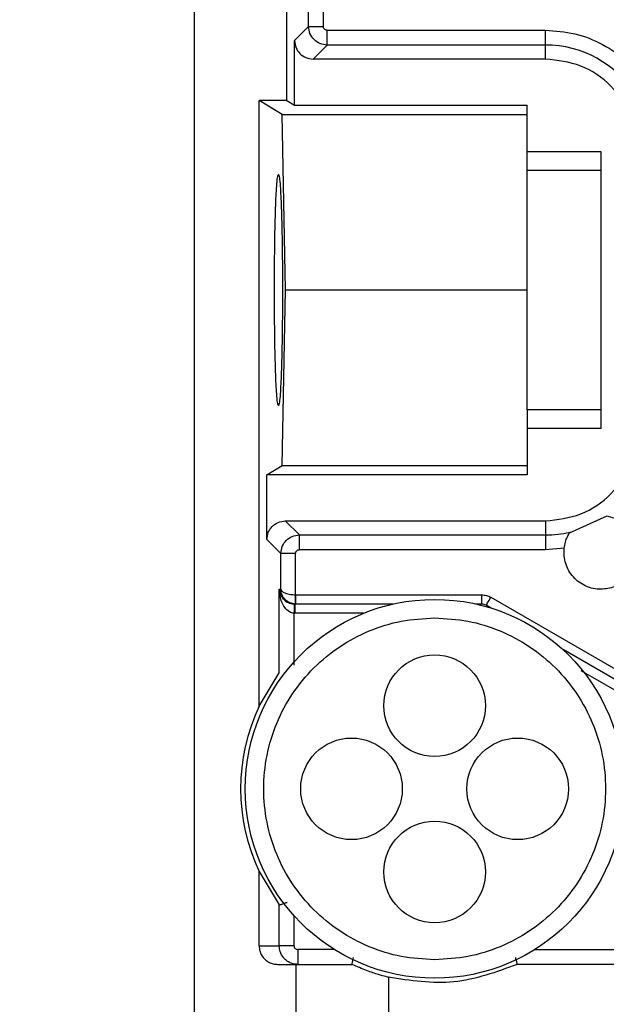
# Model space of a CAD drawing. Header units: inches. Extents: x 170 to 312, y 215 to 248.
# Tile 275 of 410: x 255.9138 to 255.9919, y 224.2858 to 224.4169. Entities that reach past the tile are written whole.
import ezdxf

# ---------------------------------------------------------------- set-up
doc = ezdxf.new("R2010")
doc.units = ezdxf.units.IN
doc.header["$LTSCALE"] = 0.25
doc.header["$MEASUREMENT"] = 0
doc.layers.add('ANNOTATIONS', color=1, linetype='Continuous')
doc.layers.add('STANDARD MOTOR RH', color=7, linetype='Continuous')
doc.styles.add('ARIAL', font='arial.ttf', dxfattribs={"height": 0.09375})
doc.dimstyles.new('STANDARD$0', dxfattribs={"dimtxt": 0.09375, "dimasz": 0.09375, "dimexe": 0.03125, "dimexo": 0.046875, "dimgap": 0.09, "dimtad": 0, "dimtih": 1, "dimtoh": 1, "dimdec": 4, "dimzin": 0, "dimdsep": 46, "dimtxsty": 'ARIAL', "dimcen": 0.09, "dimadec": 0, "dimazin": 0, "dimtfac": 1, "dimtdec": 4, "dimtofl": 0, "dimtmove": 0, "dimatfit": 1, "dimfxl": 1, "dimtolj": 1, "dimtzin": 0, "dimarcsym": 0})

# ---------------------------------------------------------------- blocks, each defined once
blk = doc.blocks.new('*D199')
at = {"layer": 'ANNOTATIONS', "color": 0, "lineweight": -2, "transparency": 16777216}
for p, q in [((255.2899369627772, 223.5853893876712), (255.2899369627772, 225.1525490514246)), ((256.3835555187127, 224.5784115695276), (256.3835555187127, 225.1525490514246)), ((255.3836869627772, 225.1212990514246), (255.5516362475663, 225.1212990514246)), ((256.2898055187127, 225.1212990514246), (256.1218562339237, 225.1212990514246))]:
    blk.add_line(p, q, dxfattribs=at)
at = {"layer": 'ANNOTATIONS', "color": 0, "transparency": 16777216}
for points in [[(255.3836869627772, 225.1369240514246), (255.3836869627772, 225.1056740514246), (255.2899369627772, 225.1212990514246)], [(256.2898055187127, 225.1369240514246), (256.2898055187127, 225.1056740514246), (256.3835555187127, 225.1212990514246)]]:
    blk.add_solid(points, dxfattribs=at)
at = {"layer": 'defpoints', "color": 0, "transparency": 16777216}
for p in [(255.2899369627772, 225.1212990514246), (256.3835555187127, 224.5315365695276), (255.2899369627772, 223.5385143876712)]:
    blk.add_point(p, dxfattribs=at)
at = {"layer": 'ANNOTATIONS', "color": 0, "transparency": 16777216, "insert": (255.836746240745, 225.1212990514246), "char_height": 0.09375, "attachment_point": 5, "style": 'ARIAL'}
blk.add_mtext('\\A1;17 3/8"', dxfattribs=at)
blk = doc.blocks.new('*D210')
at = {"layer": 'ANNOTATIONS', "color": 0, "lineweight": -2, "transparency": 16777216}
for p, q in [((255.289938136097, 223.5853893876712), (255.289938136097, 225.5862628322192)), ((256.5133110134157, 225.0116590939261), (256.5133110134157, 225.5862628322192)), ((255.383688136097, 225.5550128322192), (255.7205284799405, 225.5550128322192)), ((256.4195610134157, 225.5550128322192), (256.0827206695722, 225.5550128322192))]:
    blk.add_line(p, q, dxfattribs=at)
at = {"layer": 'ANNOTATIONS', "color": 0, "transparency": 16777216}
for points in [[(255.383688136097, 225.5706378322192), (255.383688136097, 225.5393878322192), (255.289938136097, 225.5550128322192)], [(256.4195610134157, 225.5706378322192), (256.4195610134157, 225.5393878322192), (256.5133110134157, 225.5550128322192)]]:
    blk.add_solid(points, dxfattribs=at)
at = {"layer": 'defpoints', "color": 0, "transparency": 16777216}
for p in [(256.5133110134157, 225.5550128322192), (256.5133110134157, 224.9647840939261), (255.289938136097, 223.5385143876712)]:
    blk.add_point(p, dxfattribs=at)
at = {"layer": 'ANNOTATIONS', "color": 0, "transparency": 16777216, "insert": (255.9016245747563, 225.5550128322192), "char_height": 0.09375, "attachment_point": 5, "style": 'ARIAL'}
blk.add_mtext('\\A1;20"', dxfattribs=at)

msp = doc.modelspace()

# ---------------------------------------------------------------- linework, layer by layer
at = {"layer": 'STANDARD MOTOR RH'}
for p, q in [((255.9370897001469, 224.1889823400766), (255.9370897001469, 224.7007932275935)), ((255.9493928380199, 224.4061462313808), (255.9493928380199, 224.577132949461)), ((255.9522910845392, 224.4159950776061), (255.9522910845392, 224.4855559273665)), ((255.9542583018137, 224.4159950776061), (255.9542583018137, 224.4855559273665)), ((255.9504240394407, 224.4141283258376), (255.9522910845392, 224.4159950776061)), ((255.9522910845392, 224.4159950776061), (255.9542583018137, 224.4159950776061)), ((255.9547501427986, 224.4155034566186), (255.9838417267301, 224.4155034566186)), ((255.9838417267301, 224.4116690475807), (255.9838417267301, 224.4155034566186)), ((255.9504240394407, 224.4055173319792), (255.9504240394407, 224.4141283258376)), ((255.9528831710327, 224.4116690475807), (255.9547501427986, 224.4135363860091)), ((255.9838417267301, 224.4135363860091), (255.9547501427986, 224.4135363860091)), ((255.9838417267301, 224.4116690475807), (255.9528831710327, 224.4116690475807)), ((255.94570201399, 224.3254787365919), (255.94570201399, 224.4061462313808)), ((255.9493928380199, 224.4061462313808), (255.94570201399, 224.4061462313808)), ((255.9487510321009, 224.4042871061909), (255.94570201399, 224.4061462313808)), ((255.9493928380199, 224.4061462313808), (255.9504240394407, 224.4055173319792)), ((255.9504240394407, 224.4055173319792), (255.981381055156, 224.4055173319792)), ((255.981381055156, 224.3968858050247), (255.981381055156, 224.4055173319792)), ((255.949222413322, 224.380911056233), (255.9487510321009, 224.4042871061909)), ((255.9487510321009, 224.4042871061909), (255.981381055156, 224.4042871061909)), ((255.981381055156, 224.3993662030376), (255.9912235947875, 224.3993662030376)), ((255.9912235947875, 224.3993662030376), (255.9912235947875, 224.3624564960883)), ((255.981381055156, 224.3968858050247), (255.9912235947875, 224.3968858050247)), ((255.9487510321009, 224.3575350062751), (255.949222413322, 224.380911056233)), ((255.949222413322, 224.380911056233), (255.981381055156, 224.380911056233)), ((255.981381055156, 224.3649368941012), (255.981381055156, 224.3563047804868)), ((255.9912235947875, 224.3649368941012), (255.981381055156, 224.3649368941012)), ((255.9912235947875, 224.3624564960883), (255.981381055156, 224.3624564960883)), ((255.9467330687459, 224.3563047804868), (255.9487510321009, 224.3575350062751)), ((255.9487510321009, 224.3575350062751), (255.981381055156, 224.3575350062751)), ((255.9467330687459, 224.3476943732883), (255.9467330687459, 224.3563047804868)), ((255.981381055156, 224.3563047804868), (255.9467330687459, 224.3563047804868)), ((255.9870560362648, 224.3485878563), (255.9920466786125, 224.3508224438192)), ((255.9510592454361, 224.3482863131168), (255.9491922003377, 224.3501536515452)), ((255.9491922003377, 224.3501536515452), (255.9838417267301, 224.3501536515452)), ((255.9838417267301, 224.3501536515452), (255.9838417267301, 224.3463192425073)), ((255.9510592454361, 224.3482863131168), (255.9838417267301, 224.3482863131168)), ((255.9486001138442, 224.34582703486), (255.9467330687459, 224.3476943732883)), ((255.9863323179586, 224.3465122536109), (255.9838417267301, 224.3463192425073)), ((255.9486001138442, 224.3410492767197), (255.9486001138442, 224.34582703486)), ((255.9505673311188, 224.34582703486), (255.9486001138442, 224.34582703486)), ((255.9505673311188, 224.3403112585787), (255.9505673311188, 224.34582703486)), ((255.9838417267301, 224.3463192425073), (255.9510592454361, 224.3463192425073)), ((255.9483852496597, 224.3299432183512), (255.9483852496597, 224.3410492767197)), ((255.9483852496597, 224.3410492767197), (255.9486001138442, 224.3410492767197)), ((255.9505673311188, 224.3403112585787), (255.9505931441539, 224.3403106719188)), ((255.9505931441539, 224.3390804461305), (255.9505931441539, 224.3403106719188)), ((255.9505931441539, 224.3403106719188), (255.9753415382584, 224.3403106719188)), ((255.9753415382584, 224.3403106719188), (255.9753415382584, 224.3390804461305)), ((255.9765718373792, 224.3399809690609), (256.0025239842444, 224.3249976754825)), ((255.9503954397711, 224.3390816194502), (255.9504642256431, 224.3390804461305)), ((255.9504642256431, 224.3390804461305), (255.9504642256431, 224.3378502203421)), ((255.963541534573, 224.3390804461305), (255.9504642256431, 224.3390804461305)), ((255.9505931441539, 224.3390804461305), (255.9505245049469, 224.3390816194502)), ((255.9753415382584, 224.3390804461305), (255.9746143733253, 224.3390804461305)), ((255.9765864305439, 224.33855186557), (255.9759566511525, 224.3389155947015)), ((255.9503526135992, 224.3309622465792), (255.9503524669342, 224.3378519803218)), ((255.9503526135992, 224.3378519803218), (255.9504642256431, 224.3378502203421)), ((255.9596076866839, 224.3378502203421), (255.9504642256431, 224.3378502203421)), ((256.0006896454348, 224.3246362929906), (255.9861757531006, 224.3330155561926)), ((255.94570201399, 224.3254787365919), (255.9483829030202, 224.3299420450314)), ((255.9483852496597, 224.3299432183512), (255.9483829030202, 224.3299420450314)), ((256.0000745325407, 224.3235703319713), (255.9886034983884, 224.3301931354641)), ((255.9370773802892, 224.3210559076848), (255.9370897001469, 224.3210559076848)), ((255.94570201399, 224.2935591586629), (255.94570201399, 224.3034701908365)), ((255.94570201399, 224.3034701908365), (255.9483829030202, 224.299006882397)), ((255.9483852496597, 224.2990057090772), (255.9483829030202, 224.299006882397)), ((255.9483852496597, 224.2935591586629), (255.9483852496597, 224.2990057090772)), ((255.9503526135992, 224.2935591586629), (255.9503526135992, 224.2975777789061)), ((255.94570201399, 224.2935591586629), (255.9483852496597, 224.2935591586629)), ((255.9508449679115, 224.2930669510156), (255.9508449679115, 224.2910981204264)), ((255.9557421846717, 224.2930669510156), (255.9508449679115, 224.2930669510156)), ((255.9824136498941, 224.2930669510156), (255.9936841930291, 224.2930669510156)), ((255.9481640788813, 224.2910981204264), (255.9506232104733, 224.2910981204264)), ((255.9506232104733, 224.2847410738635), (255.9506232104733, 224.2910981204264)), ((255.9936841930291, 224.2910981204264), (255.9800821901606, 224.2910981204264)), ((255.9370897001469, 224.2890676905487), (255.9370773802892, 224.2890676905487)), ((255.9629263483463, 224.2893803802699), (255.9629263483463, 224.284526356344))]:
    msp.add_line(p, q, dxfattribs=at)
at = {"layer": 'STANDARD MOTOR RH', "flags": 128}
for points in [[(255.9759566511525, 224.3389155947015), (255.9759684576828, 224.3389361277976), (255.9760035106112, 224.3389965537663), (255.976060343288, 224.3390951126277), (255.9761368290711, 224.3392276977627), (255.9762300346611, 224.3393890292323), (255.9763364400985, 224.3395732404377), (255.9764517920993, 224.33977329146), (255.9765718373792, 224.3399809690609)], [(255.9503954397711, 224.3390816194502), (255.9503947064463, 224.3390575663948), (255.9503922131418, 224.3389877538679), (255.9503882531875, 224.3388739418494), (255.9503828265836, 224.3387208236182), (255.9503763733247, 224.3385348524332), (255.9503690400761, 224.3383224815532), (255.9503609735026, 224.3380919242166), (255.9503526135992, 224.3378519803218)]]:
    msp.add_lwpolyline(points, dxfattribs=at)
at = {"layer": 'STANDARD MOTOR RH'}
for centre, radius in [((255.9690779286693, 224.314474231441), 0.02522145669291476), ((255.9690779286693, 224.3255470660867), 0.006766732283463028), ((255.9580050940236, 224.314474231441), 0.006766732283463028), ((255.980150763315, 224.314474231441), 0.006766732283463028), ((255.9690779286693, 224.3034013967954), 0.006766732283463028)]:
    msp.add_circle(centre, radius, dxfattribs=at)
for centre, radius, start, end in [((255.9838417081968, 224.3993659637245), 0.0141701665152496, 32.16558920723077, 90), ((255.9838417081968, 224.3624565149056), 0.01417016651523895, 269.9999999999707, 283.3247683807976), ((255.9753415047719, 224.337850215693), 0.001230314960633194, 59.99999999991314, 90), ((255.9690779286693, 224.314474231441), 0.02583661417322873, 154.7912347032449, 205.2087652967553)]:
    msp.add_arc(centre, radius, start, end, dxfattribs=at)
for points, knots in [([(255.9547501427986, 224.4135363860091), (255.9544279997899, 224.413573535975), (255.9537837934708, 224.4136478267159), (255.9529714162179, 224.4142167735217), (255.9524025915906, 224.4150290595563), (255.9523282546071, 224.4156730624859), (255.9522910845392, 224.4159950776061)], [0, 0, 0, 0, 0.2500676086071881, 0.5000733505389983, 0.7500260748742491, 0.9999999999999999, 0.9999999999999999, 0.9999999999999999, 0.9999999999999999]), ([(255.9547501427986, 224.4155034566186), (255.9546852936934, 224.4155105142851), (255.95455607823, 224.4155245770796), (255.9543949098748, 224.4156394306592), (255.9542790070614, 224.4158004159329), (255.9542652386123, 224.4159298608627), (255.9542583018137, 224.4159950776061)], [0, 0, 0, 0, 0.2508129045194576, 0.4997587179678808, 0.7479692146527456, 0.9999999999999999, 0.9999999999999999, 0.9999999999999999, 0.9999999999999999]), ([(255.9547501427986, 224.4135363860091), (255.9547501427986, 224.4135735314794), (255.9547501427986, 224.4136478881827), (255.9547501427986, 224.4141052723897), (255.9547501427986, 224.414746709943), (255.9547501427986, 224.4152512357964), (255.9547501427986, 224.4155034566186)], [0, 0, 0, 0, 0.2497112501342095, 0.4998645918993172, 0.7499740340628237, 1, 1, 1, 1]), ([(255.9838417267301, 224.4155034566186), (255.9851620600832, 224.4154099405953), (255.9878027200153, 224.4152229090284), (255.9915123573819, 224.413725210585), (255.9948199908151, 224.411474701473), (255.9964434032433, 224.4093835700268), (255.9972551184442, 224.408337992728)], [0, 0, 0, 0, 0.2499994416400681, 0.4999976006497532, 0.7499960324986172, 0.9999999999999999, 0.9999999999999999, 0.9999999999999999, 0.9999999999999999]), ([(255.9504240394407, 224.4141283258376), (255.9504609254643, 224.4138058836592), (255.9505346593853, 224.4131613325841), (255.9511037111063, 224.4123487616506), (255.9519162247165, 224.4117797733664), (255.9525608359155, 224.4117059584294), (255.9528831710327, 224.4116690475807)], [0, 0, 0, 0, 0.2501135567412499, 0.499968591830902, 0.7499613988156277, 1, 1, 1, 1]), ([(255.9961448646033, 224.3993662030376), (255.9959598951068, 224.4009782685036), (255.9955899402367, 224.4042025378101), (255.9927450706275, 224.4082693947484), (255.9886782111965, 224.4111144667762), (255.9854538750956, 224.4114841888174), (255.9838417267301, 224.4116690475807)], [0, 0, 0, 0, 0.2499886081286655, 0.4999986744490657, 0.7500023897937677, 1, 1, 1, 1]), ([(255.9477427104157, 224.380911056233), (255.9477503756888, 224.3828712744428), (255.9477620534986, 224.3858576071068), (255.9478290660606, 224.3894317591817), (255.9479106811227, 224.3923600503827), (255.9480251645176, 224.3946224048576), (255.9481557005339, 224.3960035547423), (255.9482798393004, 224.3964436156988), (255.9484036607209, 224.3960034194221), (255.9485345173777, 224.3946224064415), (255.9486489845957, 224.3923600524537), (255.9487303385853, 224.3894317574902), (255.9487974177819, 224.3858576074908), (255.9488090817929, 224.382871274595), (255.9488167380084, 224.380911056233)], [0, 0, 0, 0, 0.1212332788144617, 0.1846952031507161, 0.2498689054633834, 0.3548225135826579, 0.4224305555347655, 0.5000121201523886, 0.5775694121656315, 0.6451775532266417, 0.7501311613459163, 0.8153047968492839, 0.8787667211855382, 0.9999999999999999, 0.9999999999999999, 0.9999999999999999, 0.9999999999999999]), ([(255.981381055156, 224.3649368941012), (255.981381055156, 224.36526239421), (255.981381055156, 224.3659133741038), (255.981381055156, 224.3696438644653), (255.981381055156, 224.3748225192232), (255.981381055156, 224.3809112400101), (255.981381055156, 224.3870000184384), (255.981381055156, 224.3921788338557), (255.981381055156, 224.3959093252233), (255.981381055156, 224.396560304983), (255.981381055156, 224.3968858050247)], [0, 0, 0, 0, 0.1250078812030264, 0.2500079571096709, 0.3749972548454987, 0.4999940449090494, 0.6250027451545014, 0.7499920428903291, 0.8749921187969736, 1, 1, 1, 1]), ([(255.9488167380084, 224.380911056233), (255.9488090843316, 224.3789508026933), (255.9487974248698, 224.3759645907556), (255.9487303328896, 224.3723908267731), (255.9486489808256, 224.3694626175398), (255.9485345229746, 224.3671997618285), (255.948403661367, 224.3658184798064), (255.9482798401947, 224.36537956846), (255.9481556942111, 224.3658181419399), (255.948025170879, 224.3672006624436), (255.9479106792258, 224.3694625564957), (255.9478290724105, 224.3723908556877), (255.9477620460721, 224.375964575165), (255.9477503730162, 224.3789507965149), (255.9477427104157, 224.380911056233)], [0, 0, 0, 0, 0.1212348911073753, 0.1846868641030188, 0.249861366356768, 0.3548234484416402, 0.4224324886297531, 0.4999893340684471, 0.5775704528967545, 0.6451835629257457, 0.7501385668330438, 0.8153131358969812, 0.8787651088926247, 0.9999999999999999, 0.9999999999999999, 0.9999999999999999, 0.9999999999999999]), ([(255.9838417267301, 224.3501536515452), (255.9854538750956, 224.3503385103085), (255.9886782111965, 224.3507082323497), (255.9927450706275, 224.3535533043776), (255.9955899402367, 224.3576201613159), (255.9959598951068, 224.3608444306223), (255.9961448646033, 224.3624564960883)], [0, 0, 0, 0, 0.2499976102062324, 0.5000013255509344, 0.7500113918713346, 1, 1, 1, 1]), ([(255.9920466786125, 224.3508224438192), (255.9926366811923, 224.350655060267), (255.9938166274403, 224.3503203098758), (255.9952025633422, 224.3490472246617), (255.9960528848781, 224.3474009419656), (255.9962415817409, 224.3455475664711), (255.995745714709, 224.3437517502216), (255.9946315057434, 224.3422714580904), (255.9930528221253, 224.3412471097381), (255.9918333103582, 224.3411152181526), (255.9912235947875, 224.3410492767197)], [0, 0, 0, 0, 0.1250104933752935, 0.2500085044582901, 0.3750081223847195, 0.5000073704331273, 0.6250123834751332, 0.749991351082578, 0.8750039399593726, 1, 1, 1, 1]), ([(255.9467330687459, 224.3476943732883), (255.9467700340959, 224.3480165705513), (255.9468439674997, 224.3486609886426), (255.9474123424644, 224.3494739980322), (255.948225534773, 224.3500420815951), (255.9488699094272, 224.3501164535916), (255.9491922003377, 224.3501536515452)], [0, 0, 0, 0, 0.2499832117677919, 0.499984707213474, 0.749911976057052, 1, 1, 1, 1]), ([(255.9486001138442, 224.34582703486), (255.9486372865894, 224.3461490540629), (255.9487116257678, 224.3467930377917), (255.9492804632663, 224.3476053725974), (255.9500926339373, 224.3481749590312), (255.950737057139, 224.348249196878), (255.9510592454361, 224.3482863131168)], [0, 0, 0, 0, 0.249945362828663, 0.4998482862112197, 0.749942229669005, 0.9999999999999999, 0.9999999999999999, 0.9999999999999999, 0.9999999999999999]), ([(255.9510592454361, 224.3463192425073), (255.9510592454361, 224.3465714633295), (255.9510592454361, 224.347075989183), (255.9510592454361, 224.3477174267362), (255.9510592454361, 224.3481748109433), (255.9510592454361, 224.3482491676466), (255.9510592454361, 224.3482863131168)], [0, 0, 0, 0, 0.2500259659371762, 0.5001354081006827, 0.7502887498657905, 1, 1, 1, 1]), ([(255.9863323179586, 224.3465122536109), (255.9863775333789, 224.3467888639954), (255.9864712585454, 224.3473622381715), (255.9867524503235, 224.3480577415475), (255.9869753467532, 224.3484598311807), (255.9870847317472, 224.3486331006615), (255.9871000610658, 224.348656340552), (255.9871075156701, 224.348667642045)], [0, 0, 0, 0, 0.2582138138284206, 0.5352406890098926, 0.7898923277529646, 0.8978252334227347, 1, 1, 1, 1]), ([(255.9912235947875, 224.3410492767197), (255.9908788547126, 224.3410700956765), (255.9901893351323, 224.3411117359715), (255.989200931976, 224.3414471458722), (255.9883008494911, 224.3419647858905), (255.9875302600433, 224.3426638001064), (255.9869208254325, 224.3435068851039), (255.9865046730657, 224.344458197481), (255.9862809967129, 224.345477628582), (255.9863152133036, 224.3461674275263), (255.9863323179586, 224.3465122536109)], [0, 0, 0, 0, 0.1249981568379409, 0.2500106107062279, 0.3750013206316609, 0.5000174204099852, 0.62503163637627, 0.7500211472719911, 0.8750371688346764, 1, 1, 1, 1]), ([(255.9505673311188, 224.34582703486), (255.9505743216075, 224.345892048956), (255.9505882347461, 224.3460214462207), (255.9507038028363, 224.3461821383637), (255.9508642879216, 224.3462987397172), (255.950993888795, 224.3463123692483), (255.9510592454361, 224.3463192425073)], [0, 0, 0, 0, 0.2511208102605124, 0.4998046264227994, 0.7477556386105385, 1, 1, 1, 1]), ([(255.9483852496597, 224.3410492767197), (255.9484416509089, 224.3407427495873), (255.9485385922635, 224.3402158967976), (255.9490599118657, 224.3395796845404), (255.9496147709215, 224.339243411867), (255.9500675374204, 224.3391089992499), (255.9502895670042, 224.3390904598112), (255.9503954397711, 224.3390816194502)], [0, 0, 0, 0, 0.3870335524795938, 0.6652256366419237, 0.8523358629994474, 0.9295877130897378, 1, 1, 1, 1]), ([(255.9503524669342, 224.3378519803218), (255.9502468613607, 224.3378667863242), (255.9500252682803, 224.337897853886), (255.9495758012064, 224.3381163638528), (255.949027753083, 224.3386610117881), (255.9485204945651, 224.3396949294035), (255.9484349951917, 224.3405511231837), (255.9483852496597, 224.3410492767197)], [0, 0, 0, 0, 0.07036892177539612, 0.1476557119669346, 0.3347504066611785, 0.6129422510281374, 1, 1, 1, 1]), ([(255.9505245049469, 224.3390816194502), (255.9502855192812, 224.3391158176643), (255.9497898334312, 224.339186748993), (255.9491782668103, 224.3396149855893), (255.9488197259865, 224.3401174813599), (255.9486359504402, 224.3406045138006), (255.948612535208, 224.340895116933), (255.9486001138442, 224.3410492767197)], [0, 0, 0, 0, 0.2298043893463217, 0.4766427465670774, 0.7018944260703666, 0.8418603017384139, 1, 1, 1, 1]), ([(255.9486001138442, 224.3410492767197), (255.9486158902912, 224.3409913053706), (255.948645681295, 224.3408818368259), (255.9488396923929, 224.3407022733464), (255.9492096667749, 224.3405102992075), (255.9498303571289, 224.3403524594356), (255.9503275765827, 224.3403246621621), (255.9505673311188, 224.3403112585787)], [0, 0, 0, 0, 0.157838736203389, 0.2980502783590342, 0.5233815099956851, 0.770179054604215, 1, 1, 1, 1]), ([(255.9505245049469, 224.3390816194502), (255.9505250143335, 224.3390982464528), (255.9505257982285, 224.3391238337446), (255.9505313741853, 224.3392771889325), (255.9505369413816, 224.3394361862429), (255.9505435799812, 224.3396328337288), (255.9505538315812, 224.3399190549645), (255.9505620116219, 224.3401567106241), (255.9505673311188, 224.3403112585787)], [0, 0, 0, 0, 0.2396451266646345, 0.3687898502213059, 0.5001396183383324, 0.6317406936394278, 0.7605202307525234, 1, 1, 1, 1]), ([(255.9753415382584, 224.3403106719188), (255.975557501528, 224.3402964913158), (255.9759894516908, 224.3402681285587), (255.9763777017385, 224.3400766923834), (255.9765718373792, 224.3399809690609)], [0, 0, 0, 0, 0.4999726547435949, 1, 1, 1, 1]), ([(255.9690779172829, 224.2917135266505), (255.9675882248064, 224.2917981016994), (255.9646088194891, 224.2919672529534), (255.9603116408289, 224.2933210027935), (255.9563511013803, 224.295424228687), (255.9528799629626, 224.2982768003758), (255.9500308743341, 224.3017470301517), (255.9479142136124, 224.3057078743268), (255.9466105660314, 224.3100051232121), (255.946170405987, 224.3144741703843), (255.9466105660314, 224.3189432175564), (255.9479142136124, 224.3232404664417), (255.9500308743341, 224.3272013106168), (255.9528799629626, 224.3306715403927), (255.9563511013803, 224.3335241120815), (255.9603116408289, 224.335627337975), (255.9646088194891, 224.3369810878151), (255.9675882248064, 224.3371502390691), (255.9690779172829, 224.337234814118)], [0, 0, 0, 0, 0.0624997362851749, 0.1250003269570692, 0.1874989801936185, 0.2499986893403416, 0.3124976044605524, 0.3750008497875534, 0.4374998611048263, 0.5, 0.5625001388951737, 0.6249991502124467, 0.6875023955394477, 0.7500013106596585, 0.8125010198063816, 0.8749996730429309, 0.9375002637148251, 0.9999999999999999, 0.9999999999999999, 0.9999999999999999, 0.9999999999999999]), ([(255.9690779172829, 224.337234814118), (255.9705676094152, 224.3371502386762), (255.9735470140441, 224.3369810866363), (255.9778441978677, 224.3356273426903), (255.9818047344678, 224.3335240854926), (255.9852759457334, 224.3306715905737), (255.9881249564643, 224.327201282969), (255.9902416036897, 224.3232404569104), (255.9915453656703, 224.3189432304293), (255.9919854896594, 224.3144741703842), (255.9915453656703, 224.3100051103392), (255.9902416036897, 224.3057078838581), (255.9881249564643, 224.3017470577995), (255.9852759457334, 224.2982767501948), (255.9818047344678, 224.2954242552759), (255.9778441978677, 224.2933209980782), (255.9735470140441, 224.2919672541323), (255.9705676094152, 224.2917981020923), (255.9690779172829, 224.2917135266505)], [0, 0, 0, 0, 0.06249968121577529, 0.1250002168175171, 0.1874988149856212, 0.2499992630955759, 0.3124974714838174, 0.375000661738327, 0.4374999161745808, 0.5000000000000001, 0.5625000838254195, 0.6249993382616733, 0.6875025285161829, 0.7500007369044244, 0.8125011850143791, 0.8749997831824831, 0.9375003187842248, 1, 1, 1, 1]), ([(255.9483852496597, 224.2990057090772), (255.9484211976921, 224.2990175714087), (255.9484761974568, 224.2990357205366), (255.9487386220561, 224.2991244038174), (255.9490159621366, 224.2992157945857), (255.9492805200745, 224.2993060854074), (255.9494283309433, 224.2993565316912)], [0, 0, 0, 0, 0.3608809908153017, 0.5521406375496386, 0.7497769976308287, 0.9999999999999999, 0.9999999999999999, 0.9999999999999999, 0.9999999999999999]), ([(255.94570201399, 224.2935591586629), (255.9457253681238, 224.2933030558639), (255.9457760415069, 224.2927473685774), (255.9461447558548, 224.2920941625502), (255.9465979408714, 224.2916352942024), (255.9470521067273, 224.2913425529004), (255.9475808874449, 224.2911368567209), (255.9479694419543, 224.2911110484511), (255.9481640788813, 224.2910981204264)], [0, 0, 0, 0, 0.1986231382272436, 0.4309689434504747, 0.5644871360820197, 0.6983961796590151, 0.84891890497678, 1, 1, 1, 1]), ([(255.9508449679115, 224.2910981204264), (255.9506466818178, 224.2911119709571), (255.9502606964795, 224.2911389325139), (255.9497299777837, 224.291344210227), (255.9492820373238, 224.2916345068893), (255.948829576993, 224.2920930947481), (255.9484600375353, 224.2927427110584), (255.9484088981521, 224.2933009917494), (255.9483852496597, 224.2935591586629)], [0, 0, 0, 0, 0.1540643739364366, 0.2999029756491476, 0.4374907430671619, 0.5669097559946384, 0.7997251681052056, 0.9999999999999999, 0.9999999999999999, 0.9999999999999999, 0.9999999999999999]), ([(255.9503526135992, 224.2935591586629), (255.9501003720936, 224.2935591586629), (255.9495958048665, 224.2935591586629), (255.9489549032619, 224.2935591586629), (255.9484961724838, 224.2935591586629), (255.94842223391, 224.2935591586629), (255.9483852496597, 224.2935591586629)], [0, 0, 0, 0, 0.2499968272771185, 0.5000771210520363, 0.7499373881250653, 1, 1, 1, 1]), ([(255.9503526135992, 224.2935591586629), (255.9503595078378, 224.293493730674), (255.9503731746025, 224.2933640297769), (255.9504893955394, 224.293202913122), (255.9506507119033, 224.2930880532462), (255.95078004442, 224.2930740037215), (255.9508449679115, 224.2930669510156)], [0, 0, 0, 0, 0.2524531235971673, 0.5004493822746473, 0.7492311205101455, 1, 1, 1, 1]), ([(255.9580736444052, 224.2910981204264), (255.9580799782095, 224.2911257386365), (255.9580896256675, 224.2911678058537), (255.9581466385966, 224.2914214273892), (255.958200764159, 224.2916661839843), (255.9582528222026, 224.2918905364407), (255.9582783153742, 224.2920004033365)], [0, 0, 0, 0, 0.3878675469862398, 0.590788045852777, 0.7996061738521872, 1, 1, 1, 1]), ([(255.9800821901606, 224.2910981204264), (255.980075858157, 224.2911256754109), (255.9800662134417, 224.2911676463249), (255.980009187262, 224.2914217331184), (255.9799541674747, 224.2916692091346), (255.9799002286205, 224.2919048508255), (255.9798731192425, 224.2920232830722)], [0, 0, 0, 0, 0.3837982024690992, 0.5845897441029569, 0.7912170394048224, 1, 1, 1, 1]), ([(255.9506232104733, 224.2910981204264), (255.9506527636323, 224.2910981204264), (255.9507118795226, 224.2910981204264), (255.9511821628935, 224.2910981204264), (255.9519074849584, 224.2910981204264), (255.9528793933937, 224.2910981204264), (255.9540430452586, 224.2910981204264), (255.9553409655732, 224.2910981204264), (255.9567144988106, 224.2910981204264), (255.957620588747, 224.2910981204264), (255.9580736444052, 224.2910981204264)], [0, 0, 0, 0, 0.1249793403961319, 0.2499991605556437, 0.3750094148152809, 0.5000046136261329, 0.6250083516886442, 0.750008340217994, 0.8750012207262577, 1, 1, 1, 1]), ([(255.9629263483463, 224.2893803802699), (255.9628543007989, 224.289397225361), (255.962713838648, 224.2894300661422), (255.9616321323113, 224.2897233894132), (255.9600505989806, 224.2902309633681), (255.9587431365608, 224.2908044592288), (255.9580736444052, 224.2910981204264)], [0, 0, 0, 0, 0.2484985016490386, 0.4844666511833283, 0.7360187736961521, 1, 1, 1, 1]), ([(255.9800821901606, 224.2910981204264), (255.9772966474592, 224.2900752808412), (255.9717255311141, 224.2880295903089), (255.9658594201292, 224.2889301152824), (255.9629263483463, 224.2893803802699)], [0, 0, 0, 0, 0.4999972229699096, 1, 1, 1, 1])]:
    msp.add_open_spline(points, degree=3, knots=knots, dxfattribs=at)

# ---------------------------------------------------------------- dimensions: what is measured, and where the dimension line sits
at = {"layer": 'ANNOTATIONS'}
dim = msp.add_linear_dim(base=(256.5133110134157, 225.5550128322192), p1=(255.289938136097, 223.5385143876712), p2=(256.5133110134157, 224.9647840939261), angle=180, text='20"', dimstyle='STANDARD$0', dxfattribs=at)
dim.commit()
dim.dimension.update_dxf_attribs({"geometry": '*D210', "text_midpoint": (255.9016245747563, 225.5550128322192), "dimtype": 160})
dim = msp.add_linear_dim(base=(255.2899369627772, 225.1212990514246), p1=(256.3835555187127, 224.5315365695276), p2=(255.2899369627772, 223.5385143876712), text='17 3/8"', dimstyle='STANDARD$0', dxfattribs=at)
dim.commit()
dim.dimension.update_dxf_attribs({"geometry": '*D199', "text_midpoint": (255.836746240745, 225.1212990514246), "dimtype": 160})

doc.saveas('drawing.dxf')
